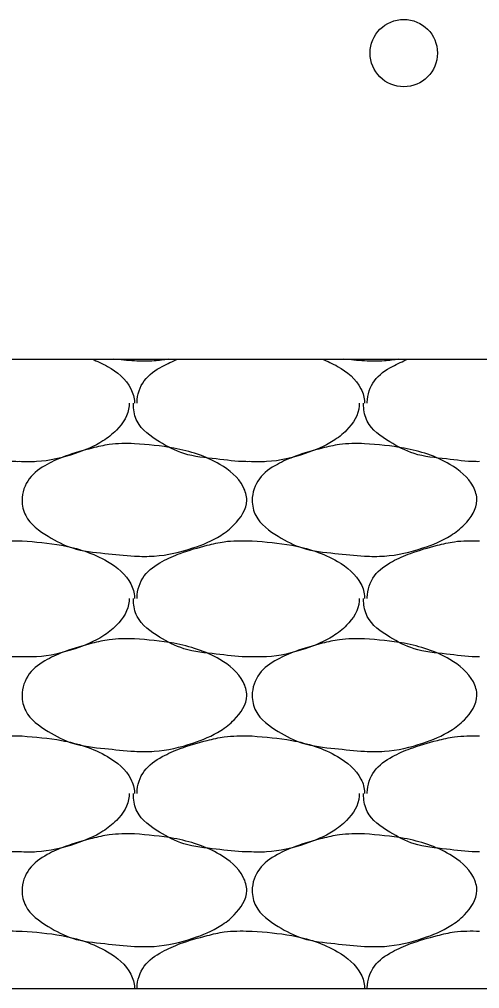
# Model space of a CAD drawing. Extents: x 634177 to 635904, y 289936 to 290970.
# Drawn here: x 635737.691 to 635738.971, y 290574.309 to 290577.003 of the extents above; entities that cross this region are included whole.
import ezdxf

# ---------------------------------------------------------------- set-up
doc = ezdxf.new("R2010")
doc.units = 0
doc.layers.add('Default', color=7, linetype='Continuous')

msp = doc.modelspace()

# ---------------------------------------------------------------- linework, layer by layer
at = {"layer": 'Default'}
for p, q in [((635719.7719, 290576.0588), (635753.5198, 290576.0588)), ((635737.6908, 290575.5538), (635737.6983, 290575.5538)), ((635738.3307, 290575.5538), (635738.3382, 290575.5538)), ((635737.6908, 290575.0113), (635737.6983, 290575.0113)), ((635738.3307, 290575.0113), (635738.3382, 290575.0113)), ((635737.6908, 290574.4689), (635737.6983, 290574.4689)), ((635738.3307, 290574.4689), (635738.3382, 290574.4689)), ((635719.7719, 290574.3089), (635749.77, 290574.3089))]:
    msp.add_line(p, q, dxfattribs=at)
msp.add_circle((635738.7598, 290576.9096), 0.0937, dxfattribs=at)
for points in [[(635737.893, 290576.0588), (635737.9357, 290576.0388), (635738.0007, 290575.9763), (635738.0107, 290575.9388), (635738.0107, 290575.9363)], [(635738.1056, 290576.0588), (635738.0657, 290576.0538), (635738.0107, 290576.0538), (635737.9519, 290576.0588)], [(635738.0182, 290575.9363), (635738.0182, 290575.9388), (635738.0382, 290575.9988), (635738.0882, 290576.0388), (635738.1312, 290576.0588)], [(635738.533, 290576.0588), (635738.5757, 290576.0388), (635738.6407, 290575.9763), (635738.6507, 290575.9388), (635738.6507, 290575.9363)], [(635738.7455, 290576.0588), (635738.7057, 290576.0538), (635738.6507, 290576.0538), (635738.5919, 290576.0588)], [(635738.6582, 290575.9363), (635738.6582, 290575.9388), (635738.6782, 290575.9988), (635738.7282, 290576.0388), (635738.7712, 290576.0588)], [(635737.6908, 290575.7738), (635737.6808, 290575.7738), (635737.5983, 290575.7813), (635737.5083, 290575.7963), (635737.4408, 290575.8288), (635737.3783, 290575.8863), (635737.3683, 290575.9288), (635737.3683, 290575.9363)], [(635737.9957, 290575.9363), (635737.9957, 290575.9288), (635737.9607, 290575.8613), (635737.9232, 290575.8313), (635737.8457, 290575.7963), (635737.7383, 290575.7738), (635737.6908, 290575.7738)], [(635738.3307, 290575.7738), (635738.3207, 290575.7738), (635738.2382, 290575.7813), (635738.1482, 290575.7963), (635738.0807, 290575.8288), (635738.0182, 290575.8863), (635738.0082, 290575.9288), (635738.0082, 290575.9363)], [(635738.6357, 290575.9363), (635738.6357, 290575.9288), (635738.6007, 290575.8613), (635738.5632, 290575.8313), (635738.4857, 290575.7963), (635738.3782, 290575.7738), (635738.3307, 290575.7738)], [(635738.9707, 290575.7738), (635738.9607, 290575.7738), (635738.8782, 290575.7813), (635738.7882, 290575.7963), (635738.7207, 290575.8288), (635738.6582, 290575.8863), (635738.6482, 290575.9288), (635738.6482, 290575.9363)], [(635738.0107, 290575.8238), (635738.1207, 290575.8113), (635738.2482, 290575.7663), (635738.3132, 290575.7038), (635738.3232, 290575.6663), (635738.2882, 290575.5988), (635738.2507, 290575.5688), (635738.1732, 290575.5338), (635738.0657, 290575.5113), (635738.0107, 290575.5113), (635737.9282, 290575.5188), (635737.8382, 290575.5338), (635737.7708, 290575.5663), (635737.7083, 290575.6238), (635737.6983, 290575.6663), (635737.7183, 290575.7263), (635737.7683, 290575.7663), (635737.8182, 290575.7888), (635737.8932, 290575.8113), (635737.9407, 290575.8213), (635738.0107, 290575.8238)], [(635738.6507, 290575.8238), (635738.7607, 290575.8113), (635738.8882, 290575.7663), (635738.9532, 290575.7038), (635738.9632, 290575.6663), (635738.9282, 290575.5988), (635738.8907, 290575.5688), (635738.8132, 290575.5338), (635738.7057, 290575.5113), (635738.6507, 290575.5113), (635738.5682, 290575.5188), (635738.4782, 290575.5338), (635738.4107, 290575.5663), (635738.3482, 290575.6238), (635738.3382, 290575.6663), (635738.3582, 290575.7263), (635738.4082, 290575.7663), (635738.4582, 290575.7888), (635738.5332, 290575.8113), (635738.5807, 290575.8213), (635738.6507, 290575.8238)], [(635737.3783, 290575.3938), (635737.3783, 290575.3963), (635737.3983, 290575.4563), (635737.4483, 290575.4963), (635737.4983, 290575.5188), (635737.5733, 290575.5413), (635737.6208, 290575.5513), (635737.6908, 290575.5538)], [(635737.6983, 290575.5538), (635737.8082, 290575.5413), (635737.9357, 290575.4963), (635738.0007, 290575.4338), (635738.0107, 290575.3963), (635738.0107, 290575.3938)], [(635738.0182, 290575.3938), (635738.0182, 290575.3963), (635738.0382, 290575.4563), (635738.0882, 290575.4963), (635738.1382, 290575.5188), (635738.2132, 290575.5413), (635738.2607, 290575.5513), (635738.3307, 290575.5538)], [(635738.3382, 290575.5538), (635738.4482, 290575.5413), (635738.5757, 290575.4963), (635738.6407, 290575.4338), (635738.6507, 290575.3963), (635738.6507, 290575.3938)], [(635738.6582, 290575.3938), (635738.6582, 290575.3963), (635738.6782, 290575.4563), (635738.7282, 290575.4963), (635738.7782, 290575.5188), (635738.8532, 290575.5413), (635738.9007, 290575.5513), (635738.9707, 290575.5538)], [(635737.6908, 290575.2313), (635737.6808, 290575.2313), (635737.5983, 290575.2388), (635737.5083, 290575.2538), (635737.4408, 290575.2863), (635737.3783, 290575.3438), (635737.3683, 290575.3863), (635737.3683, 290575.3938)], [(635737.9957, 290575.3938), (635737.9957, 290575.3863), (635737.9607, 290575.3188), (635737.9232, 290575.2888), (635737.8457, 290575.2538), (635737.7383, 290575.2313), (635737.6908, 290575.2313)], [(635738.3307, 290575.2313), (635738.3207, 290575.2313), (635738.2382, 290575.2388), (635738.1482, 290575.2538), (635738.0807, 290575.2863), (635738.0182, 290575.3438), (635738.0082, 290575.3863), (635738.0082, 290575.3938)], [(635738.6357, 290575.3938), (635738.6357, 290575.3863), (635738.6007, 290575.3188), (635738.5632, 290575.2888), (635738.4857, 290575.2538), (635738.3782, 290575.2313), (635738.3307, 290575.2313)], [(635738.9707, 290575.2313), (635738.9607, 290575.2313), (635738.8782, 290575.2388), (635738.7882, 290575.2538), (635738.7207, 290575.2863), (635738.6582, 290575.3438), (635738.6482, 290575.3863), (635738.6482, 290575.3938)], [(635738.0107, 290575.2813), (635738.1207, 290575.2688), (635738.2482, 290575.2238), (635738.3132, 290575.1613), (635738.3232, 290575.1238), (635738.2882, 290575.0563), (635738.2507, 290575.0263), (635738.1732, 290574.9913), (635738.0657, 290574.9688), (635738.0107, 290574.9688), (635737.9282, 290574.9763), (635737.8382, 290574.9913), (635737.7708, 290575.0238), (635737.7083, 290575.0813), (635737.6983, 290575.1238), (635737.7183, 290575.1838), (635737.7683, 290575.2238), (635737.8182, 290575.2463), (635737.8932, 290575.2688), (635737.9407, 290575.2788), (635738.0107, 290575.2813)], [(635738.6507, 290575.2813), (635738.7607, 290575.2688), (635738.8882, 290575.2238), (635738.9532, 290575.1613), (635738.9632, 290575.1238), (635738.9282, 290575.0563), (635738.8907, 290575.0263), (635738.8132, 290574.9913), (635738.7057, 290574.9688), (635738.6507, 290574.9688), (635738.5682, 290574.9763), (635738.4782, 290574.9913), (635738.4107, 290575.0238), (635738.3482, 290575.0813), (635738.3382, 290575.1238), (635738.3582, 290575.1838), (635738.4082, 290575.2238), (635738.4582, 290575.2463), (635738.5332, 290575.2688), (635738.5807, 290575.2788), (635738.6507, 290575.2813)], [(635737.3783, 290574.8513), (635737.3783, 290574.8538), (635737.3983, 290574.9138), (635737.4483, 290574.9538), (635737.4983, 290574.9763), (635737.5733, 290574.9988), (635737.6208, 290575.0088), (635737.6908, 290575.0113)], [(635737.6983, 290575.0113), (635737.8082, 290574.9988), (635737.9357, 290574.9538), (635738.0007, 290574.8913), (635738.0107, 290574.8538), (635738.0107, 290574.8513)], [(635738.0182, 290574.8513), (635738.0182, 290574.8538), (635738.0382, 290574.9138), (635738.0882, 290574.9538), (635738.1382, 290574.9763), (635738.2132, 290574.9988), (635738.2607, 290575.0088), (635738.3307, 290575.0113)], [(635738.3382, 290575.0113), (635738.4482, 290574.9988), (635738.5757, 290574.9538), (635738.6407, 290574.8913), (635738.6507, 290574.8538), (635738.6507, 290574.8513)], [(635738.6582, 290574.8513), (635738.6582, 290574.8538), (635738.6782, 290574.9138), (635738.7282, 290574.9538), (635738.7782, 290574.9763), (635738.8532, 290574.9988), (635738.9007, 290575.0088), (635738.9707, 290575.0113)], [(635737.6908, 290574.6889), (635737.6808, 290574.6889), (635737.5983, 290574.6964), (635737.5083, 290574.7114), (635737.4408, 290574.7439), (635737.3783, 290574.8013), (635737.3683, 290574.8438), (635737.3683, 290574.8513)], [(635737.9957, 290574.8513), (635737.9957, 290574.8438), (635737.9607, 290574.7764), (635737.9232, 290574.7464), (635737.8457, 290574.7114), (635737.7383, 290574.6889), (635737.6908, 290574.6889)], [(635738.3307, 290574.6889), (635738.3207, 290574.6889), (635738.2382, 290574.6964), (635738.1482, 290574.7114), (635738.0807, 290574.7439), (635738.0182, 290574.8013), (635738.0082, 290574.8438), (635738.0082, 290574.8513)], [(635738.6357, 290574.8513), (635738.6357, 290574.8438), (635738.6007, 290574.7764), (635738.5632, 290574.7464), (635738.4857, 290574.7114), (635738.3782, 290574.6889), (635738.3307, 290574.6889)], [(635738.9707, 290574.6889), (635738.9607, 290574.6889), (635738.8782, 290574.6964), (635738.7882, 290574.7114), (635738.7207, 290574.7439), (635738.6582, 290574.8013), (635738.6482, 290574.8438), (635738.6482, 290574.8513)], [(635738.0107, 290574.7389), (635738.1207, 290574.7264), (635738.2482, 290574.6814), (635738.3132, 290574.6189), (635738.3232, 290574.5814), (635738.2882, 290574.5139), (635738.2507, 290574.4839), (635738.1732, 290574.4489), (635738.0657, 290574.4264), (635738.0107, 290574.4264), (635737.9282, 290574.4339), (635737.8382, 290574.4489), (635737.7708, 290574.4814), (635737.7083, 290574.5389), (635737.6983, 290574.5814), (635737.7183, 290574.6414), (635737.7683, 290574.6814), (635737.8182, 290574.7039), (635737.8932, 290574.7264), (635737.9407, 290574.7364), (635738.0107, 290574.7389)], [(635738.6507, 290574.7389), (635738.7607, 290574.7264), (635738.8882, 290574.6814), (635738.9532, 290574.6189), (635738.9632, 290574.5814), (635738.9282, 290574.5139), (635738.8907, 290574.4839), (635738.8132, 290574.4489), (635738.7057, 290574.4264), (635738.6507, 290574.4264), (635738.5682, 290574.4339), (635738.4782, 290574.4489), (635738.4107, 290574.4814), (635738.3482, 290574.5389), (635738.3382, 290574.5814), (635738.3582, 290574.6414), (635738.4082, 290574.6814), (635738.4582, 290574.7039), (635738.5332, 290574.7264), (635738.5807, 290574.7364), (635738.6507, 290574.7389)], [(635737.3783, 290574.3089), (635737.3783, 290574.3114), (635737.3983, 290574.3714), (635737.4483, 290574.4114), (635737.4983, 290574.4339), (635737.5733, 290574.4564), (635737.6208, 290574.4664), (635737.6908, 290574.4689)], [(635737.6983, 290574.4689), (635737.8082, 290574.4564), (635737.9357, 290574.4114), (635738.0007, 290574.3489), (635738.0107, 290574.3114), (635738.0107, 290574.3089)], [(635738.0182, 290574.3089), (635738.0182, 290574.3114), (635738.0382, 290574.3714), (635738.0882, 290574.4114), (635738.1382, 290574.4339), (635738.2132, 290574.4564), (635738.2607, 290574.4664), (635738.3307, 290574.4689)], [(635738.3382, 290574.4689), (635738.4482, 290574.4564), (635738.5757, 290574.4114), (635738.6407, 290574.3489), (635738.6507, 290574.3114), (635738.6507, 290574.3089)], [(635738.6582, 290574.3089), (635738.6582, 290574.3114), (635738.6782, 290574.3714), (635738.7282, 290574.4114), (635738.7782, 290574.4339), (635738.8532, 290574.4564), (635738.9007, 290574.4664), (635738.9707, 290574.4689)]]:
    msp.add_spline(points, degree=3, dxfattribs=at)

doc.saveas('drawing.dxf')
